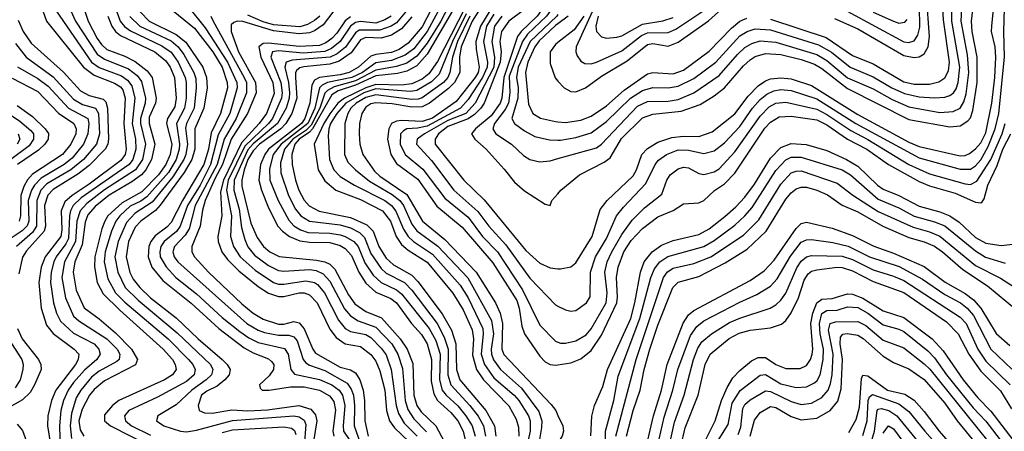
# Model space of a CAD drawing. Header units: inches. Extents: x 990535 to 1117859, y 769386 to 892122.
# Tile 655 of 656: x 1087899 to 1091742, y 823909 to 825516. Entities that reach past the tile are written whole.
import ezdxf

# ---------------------------------------------------------------- set-up
doc = ezdxf.new("R2010")
doc.units = ezdxf.units.IN
doc.header["$MEASUREMENT"] = 0
doc.layers.add('B0882', color=7, linetype='Continuous')
doc.layers.add('B0892', color=7, linetype='Continuous')

msp = doc.modelspace()

# ---------------------------------------------------------------- linework, layer by layer
at = {"layer": 'B0882', "color": 5}
for points, elevation in [([(1090000, 825741.3), (1089986.7, 825653.3), (1089962.3, 825590), (1089919, 825530), (1089856.7, 825470), (1089842, 825450), (1089788.7, 825290), (1089781.4, 825210), (1089775.2, 825190), (1089739.4, 825140.6), (1089678.7, 825090), (1089662.3, 825070), (1089676.1, 825050), (1089719.6, 825010), (1089790, 824932.5), (1089830, 824881.2), (1089870, 824848), (1089950, 824795.5), (1089970, 824791), (1089976.9, 824810), (1090000, 824836.5)], 4520), ([(1089523.9, 825590), (1089470, 825487.2), (1089416.2, 825423.8), (1089380.2, 825399.8), (1089350, 825387.6), (1089290, 825379.6), (1089270, 825372.9), (1089221.8, 825330), (1089185.1, 825310), (1089150, 825300.1), (1089070.1, 825289.9), (1089050, 825279), (1089039.6, 825260.4), (1089032, 825190), (1089012.5, 825130), (1088998.9, 825110), (1088870.9, 825010), (1088856.5, 824990), (1088839.6, 824950), (1088832.6, 824890), (1088842.7, 824850), (1088870, 824781), (1088906.8, 824710), (1088925.1, 824690), (1088953, 824670), (1088993, 824653), (1089030, 824646.9), (1089110, 824645.7), (1089150, 824634.2), (1089170, 824622.9), (1089194.8, 824594.8), (1089222.5, 824530), (1089250, 824486.8), (1089290, 824452.4), (1089348, 824428), (1089370, 824410.1), (1089428.3, 824330), (1089467.2, 824287.2), (1089489.8, 824250), (1089506.6, 824190), (1089505.2, 824105.2), (1089515.4, 824055.4), (1089530, 824029.8), (1089582.5, 823982.5), (1089609.3, 823950), (1089630.5, 823910), (1089639.1, 823870)], 4220), ([(1089664.7, 825615.3), (1089530, 825353), (1089496.2, 825303.8), (1089470, 825283.9), (1089430, 825264.9), (1089390, 825260.6), (1089290, 825263), (1089250, 825249.9), (1089167.6, 825210), (1089141.4, 825190), (1089110, 825148.3), (1089086.3, 825110), (1089048.5, 825030), (1089064.9, 824930), (1089090, 824887.2), (1089133.2, 824850), (1089230, 824813.6), (1089315.7, 824770), (1089346.7, 824730), (1089368.8, 824670), (1089390, 824638.5), (1089415.9, 824615.9), (1089489.2, 824569.2), (1089590, 824448.7), (1089630, 824383.1), (1089665.2, 824305.2), (1089670.4, 824270), (1089666.6, 824206.6), (1089681.9, 824150), (1089709.1, 824110), (1089808.2, 824008.2), (1089837.1, 823957.1), (1089845.8, 823925.8), (1089846.9, 823890)], 4320), ([(1090000, 825598.4), (1089995.2, 825584.8), (1089955.8, 825530), (1089881.2, 825458.9), (1089861.8, 825430), (1089810, 825295), (1089812.6, 825230), (1089806.7, 825190), (1089794.8, 825165.2), (1089752.7, 825110), (1089746.3, 825090), (1089758.2, 825070), (1089819.4, 825030), (1089865.2, 824985.2), (1089890, 824969.5), (1089930, 824961.2), (1089970, 824965.1), (1090000, 824973.5)], 4540), ([(1087990.3, 825550), (1088004.1, 825510), (1088149.1, 825330), (1088190, 825298.6), (1088270, 825268.5), (1088293.2, 825253.2), (1088301.7, 825241.7), (1088311.6, 825210), (1088306.4, 825110), (1088315.3, 825010), (1088310.7, 824989.3), (1088293.8, 824966.2), (1088170, 824873.2), (1088103.6, 824830), (1088075.7, 824804.3), (1088061.7, 824770), (1088064.2, 824695.8), (1088059.6, 824670), (1087999.4, 824590), (1087982.8, 824550), (1087974.7, 824490), (1087983.6, 824390), (1088003.9, 824323.9), (1088030.6, 824290.6), (1088112.3, 824230), (1088130.5, 824210), (1088127.1, 824190), (1088116.8, 824170), (1088040.5, 824070), (1088024, 824030), (1088008.8, 823970), (1088008.4, 823930), (1088020.6, 823850)], 3820), ([(1088041.9, 825550), (1088179.7, 825350), (1088210, 825328.9), (1088296.4, 825296.4), (1088319.7, 825279.7), (1088337.4, 825257.4), (1088348.7, 825210), (1088338.8, 825110), (1088351.4, 825050), (1088352.4, 825010), (1088341.4, 824970), (1088326.6, 824950), (1088140, 824820), (1088107.5, 824790), (1088097.3, 824770), (1088093.5, 824750), (1088090, 824662), (1088079.6, 824640.4), (1088041.3, 824590), (1088032.4, 824570), (1088022, 824530), (1088019.7, 824490), (1088030.9, 824410.9), (1088043.4, 824370), (1088059, 824339), (1088110, 824292.8), (1088190.5, 824250), (1088208.2, 824230), (1088213.1, 824210), (1088199.9, 824190), (1088151.8, 824148.2), (1088110, 824100.2), (1088088.8, 824070), (1088070, 824030), (1088059.6, 823990), (1088055.1, 823930), (1088059.2, 823790)], 3840), ([(1088099.1, 825550), (1088117.8, 825510), (1088201.5, 825381.5), (1088230, 825361.1), (1088324.5, 825324.5), (1088358.1, 825298.1), (1088374.9, 825274.9), (1088389.8, 825210), (1088388.6, 825190), (1088370.5, 825130), (1088371.2, 825110), (1088390.4, 825030), (1088379, 824970), (1088351.8, 824930), (1088230, 824851.1), (1088161.3, 824798.7), (1088135.8, 824770), (1088122.6, 824730), (1088117.8, 824650), (1088074.5, 824570), (1088064.5, 824510), (1088078.5, 824430), (1088110, 824359.2), (1088130, 824339.8), (1088238.9, 824270), (1088279.6, 824230), (1088290.4, 824210), (1088287.9, 824190), (1088278.1, 824181.9), (1088210, 824143.8), (1088179.8, 824120.2), (1088138.3, 824070), (1088120.3, 824039.7), (1088101.6, 823978.4), (1088096.5, 823930), (1088101.2, 823881.2)], 3860), ([(1088152.4, 825552.4), (1088166.5, 825510), (1088202, 825442), (1088218.7, 825418.7), (1088239.7, 825399.7), (1088310, 825372.7), (1088350, 825351.9), (1088396.7, 825316.7), (1088416.2, 825290), (1088432.2, 825210), (1088429.6, 825190), (1088405.4, 825134.6), (1088404.4, 825110), (1088426.8, 825030), (1088413.5, 824970), (1088391.9, 824930), (1088374.2, 824910), (1088337.1, 824882.9), (1088248.8, 824831.1), (1088193.4, 824786.6), (1088165.7, 824754.3), (1088154.6, 824725.4), (1088143.5, 824636.5), (1088114.4, 824570), (1088107.7, 824530), (1088119.5, 824459.5), (1088151, 824391), (1088210, 824348.6), (1088273.4, 824293.4), (1088335.8, 824230), (1088359.5, 824190), (1088351.9, 824168.1), (1088230, 824106.6), (1088190, 824072.2), (1088172.5, 824050), (1088143.9, 823996.1), (1088129.9, 823950), (1088135.5, 823915.5), (1088150.4, 823890.4)], 3880), ([(1088277.2, 825550), (1088292.1, 825510), (1088308.6, 825488.6), (1088331.8, 825471.8), (1088454.2, 825414.2), (1088490, 825388.4), (1088517.6, 825350), (1088545, 825290), (1088549.2, 825270), (1088549.3, 825210), (1088543, 825170), (1088511, 825110), (1088523.1, 825030), (1088522, 825010), (1088510.3, 824970), (1088480.1, 824919.9), (1088395.6, 824824.4), (1088372.3, 824807.7), (1088330, 824787.7), (1088290, 824750.7), (1088274.4, 824730), (1088257.5, 824690), (1088233.1, 824610), (1088229.4, 824570), (1088243.7, 824503.7), (1088273.4, 824450), (1088310, 824413.1), (1088479.5, 824270), (1088558.3, 824190), (1088575.7, 824170), (1088584.6, 824150), (1088580.2, 824130), (1088550, 824103.5), (1088437.3, 824042.7), (1088325.1, 823990), (1088308.4, 823970), (1088311.9, 823950), (1088335.4, 823930), (1088410, 823894.5)], 3940), ([(1088498.8, 825550), (1088582.3, 825482.3), (1088653.6, 825390), (1088689.7, 825330), (1088708.7, 825270), (1088710.8, 825250), (1088683.2, 825150), (1088646.1, 825073.9), (1088636.7, 825010), (1088618, 824950), (1088534.6, 824810), (1088490, 824724.5), (1088473.7, 824706.3), (1088427.9, 824672.1), (1088411.7, 824650), (1088403.9, 824630), (1088401.1, 824590), (1088415, 824550), (1088457.8, 824497.8), (1088569.3, 824409.3), (1088676.4, 824310), (1088775.1, 824235.1), (1088810, 824216.1), (1088870, 824192.4), (1088882.1, 824182.1), (1088890.8, 824170), (1088890.1, 824150), (1088873.7, 824126.3), (1088835, 824090), (1088837.6, 824077.6), (1088846, 824070), (1088873.6, 824070), (1088956.6, 824083.4), (1089010, 824082.6), (1089070, 824069.2), (1089108.3, 824048.3), (1089125, 824025), (1089132.2, 823992.2), (1089122.2, 823910), (1089125.1, 823890)], 4020), ([(1088554.6, 825570), (1088623.9, 825483.9), (1088710.4, 825350.4), (1088746.8, 825270), (1088748.7, 825250), (1088719.6, 825150), (1088674.3, 825065.7), (1088644.4, 824950), (1088603.8, 824870), (1088554.8, 824790), (1088526.1, 824710), (1088510.8, 824689.2), (1088463.1, 824650), (1088449.9, 824630.1), (1088445.8, 824610), (1088448.1, 824590), (1088470.7, 824550.7), (1088509.4, 824510), (1088590, 824446), (1088690, 824353.5), (1088758.2, 824298.2), (1088793.5, 824273.5), (1088830, 824255.6), (1088932.4, 824232.4), (1088947, 824210), (1088957.1, 824150), (1088972.2, 824132.2), (1089070, 824111.5), (1089118.3, 824090), (1089146.2, 824070), (1089159.6, 824050), (1089168.7, 824010), (1089161.3, 823930), (1089163.5, 823910), (1089230, 823812.3)], 4040), ([(1089125.5, 825550), (1089083.9, 825496.1), (1089050, 825472.6), (1089030, 825465), (1088990, 825460.7), (1088890, 825472.2), (1088770, 825508.7), (1088750, 825509.3), (1088735.2, 825504.8), (1088724.9, 825495.1), (1088724.5, 825470), (1088753.8, 825390), (1088819.3, 825270), (1088822.1, 825230), (1088789.1, 825150), (1088724.9, 825050), (1088691.3, 824950), (1088662.4, 824897.6), (1088623.2, 824810), (1088612.5, 824772.5), (1088603.6, 824710), (1088571.6, 824630), (1088570.8, 824610), (1088581.7, 824590), (1088636.7, 824530), (1088766.3, 824406.3), (1088810, 824370.1), (1088850, 824347.2), (1088910, 824327.4), (1088930, 824327.8), (1088970, 824338.1), (1088990, 824332.9), (1089010, 824309.6), (1089043.2, 824230), (1089054.3, 824214.4), (1089150, 824159.9), (1089190, 824149.2), (1089210, 824137.3), (1089227.5, 824110), (1089239.8, 824070), (1089245.4, 824030), (1089246, 823950), (1089259.6, 823890)], 4080), ([(1089409.5, 825550), (1089370, 825503.4), (1089348.9, 825490), (1089305.5, 825474.5), (1089224.6, 825475.4), (1089210, 825465), (1089171.5, 825408.5), (1089138, 825382), (1089111.2, 825368.8), (1088962.5, 825357.5), (1088939.4, 825350), (1088933.9, 825330), (1088948.5, 825270), (1088952.7, 825230), (1088951.1, 825208.9), (1088939.2, 825170), (1088906.2, 825110), (1088810, 825031.1), (1088790, 825008.3), (1088737, 824890), (1088735.6, 824850), (1088755.7, 824775.7), (1088765.1, 824705.1), (1088777.6, 824657.6), (1088789.3, 824629.3), (1088816.1, 824596.1), (1088870, 824555.8), (1088910, 824536.8), (1088930, 824533.8), (1089030, 824541.3), (1089056.6, 824536.6), (1089083.8, 824523.8), (1089110, 824494.8), (1089167.3, 824387.3), (1089190, 824359.7), (1089219.9, 824339.9), (1089290, 824315.6), (1089351.8, 824250), (1089375.3, 824210), (1089393.8, 824153.8), (1089403.9, 824030), (1089414.5, 823994.5), (1089438.1, 823958.1), (1089487.7, 823907.7)], 4160), ([(1089550, 825580.5), (1089490, 825469.7), (1089437.7, 825402.3), (1089403.4, 825376.6), (1089350, 825356.8), (1089290, 825346.9), (1089237.9, 825310), (1089195.4, 825290), (1089100.4, 825270), (1089079.4, 825260.6), (1089068.9, 825250), (1089050.7, 825170), (1089023.8, 825110), (1088919.3, 825030), (1088888.9, 824990), (1088873.8, 824933.8), (1088875.8, 824890), (1088907.8, 824810), (1088950, 824732.7), (1088970, 824710.7), (1088994.9, 824694.9), (1089025.2, 824685.2), (1089110, 824682.9), (1089150, 824676.2), (1089170, 824669.8), (1089203.6, 824650), (1089220.5, 824630), (1089246.3, 824566.3), (1089278.5, 824518.5), (1089310, 824489.8), (1089370, 824461.2), (1089390, 824445.7), (1089497.6, 824310), (1089523.2, 824263.2), (1089540.3, 824210), (1089538.1, 824110), (1089548.7, 824070), (1089563.6, 824050), (1089610, 824008.1), (1089640.7, 823970), (1089666, 823930), (1089677.6, 823890)], 4240), ([(1089573.7, 825570), (1089543, 825510), (1089490, 825424.2), (1089450, 825372.9), (1089410, 825346.6), (1089370, 825332.5), (1089290, 825318.4), (1089210, 825276.4), (1089126.4, 825253.6), (1089100.2, 825239.8), (1089090.7, 825229.3), (1089071.1, 825170), (1089036.5, 825103.5), (1089016.6, 825083.4), (1088965.8, 825050), (1088932.3, 825010), (1088917.1, 824957.1), (1088918.6, 824918.6), (1088948.5, 824830), (1088976.1, 824776.1), (1088997.3, 824750), (1089030, 824729.1), (1089150, 824715.4), (1089190, 824703.6), (1089225.2, 824685.2), (1089245.7, 824665.7), (1089270, 824602.7), (1089310, 824544.3), (1089330, 824526.3), (1089401.7, 824490), (1089430, 824460.7), (1089528.5, 824330), (1089556.5, 824276.5), (1089571.5, 824230), (1089570.2, 824130), (1089582.5, 824090), (1089656.2, 824010), (1089688.5, 823968.5), (1089710, 823930), (1089717.3, 823890)], 4260), ([(1089588.9, 825550), (1089490, 825380.5), (1089450, 825335.4), (1089410, 825315.3), (1089374.3, 825305.7), (1089290, 825296.8), (1089210, 825260.7), (1089142.3, 825237.7), (1089117.8, 825222.2), (1089042.6, 825090), (1089030, 825076.3), (1088990.8, 825050), (1088973.2, 825030), (1088961.8, 824990), (1088963.4, 824950), (1088975.4, 824890), (1088988.8, 824850), (1089010, 824811.4), (1089029.3, 824789.3), (1089068.7, 824768.7), (1089190, 824744.2), (1089254.7, 824714.7), (1089279.3, 824690), (1089301, 824630), (1089330, 824584.7), (1089358.6, 824558.6), (1089430, 824519), (1089453.6, 824493.6), (1089547.7, 824367.7), (1089584.3, 824304.3), (1089601.1, 824250), (1089604.2, 824150), (1089616.8, 824110), (1089719, 823990), (1089752.4, 823930), (1089758.2, 823890)], 4280), ([(1089706.3, 825573.7), (1089665.1, 825510), (1089622, 825410), (1089615.8, 825370), (1089617.2, 825310), (1089596.5, 825270), (1089573.2, 825246.8), (1089499.4, 825190), (1089470, 825175.5), (1089430, 825174.7), (1089352.5, 825187.5), (1089290, 825191.4), (1089270, 825186.7), (1089250, 825174.3), (1089235.1, 825150), (1089226.3, 825110), (1089223.8, 825070), (1089227.3, 825030), (1089239.3, 824990), (1089284.4, 824924.4), (1089305.1, 824905.1), (1089410, 824833.4), (1089470.9, 824730), (1089558.4, 824658.4), (1089681.3, 824530), (1089756.2, 824410), (1089775.2, 824370), (1089783.5, 824330), (1089781.8, 824230), (1089789.3, 824209.3), (1089974.1, 824014.1), (1089991.3, 823990), (1090000, 823971.3)], 4380), ([(1089733.9, 825550), (1089697.4, 825490), (1089679.4, 825430), (1089680.5, 825400.5), (1089693.3, 825330), (1089688.4, 825310), (1089676.7, 825290), (1089603.4, 825196.6), (1089510, 825131), (1089470, 825118.9), (1089390, 825121.7), (1089370, 825119.1), (1089351, 825110), (1089339.5, 825090), (1089335.2, 825050), (1089348.3, 824990), (1089370, 824954.6), (1089453.5, 824893.5), (1089528.1, 824788.1), (1089626.4, 824706.4), (1089746.2, 824566.2), (1089839.2, 824419.2), (1089849.4, 824390), (1089859.3, 824319.3), (1089869.1, 824290), (1089930, 824202.4), (1089950, 824180.8), (1089970, 824169.5), (1089990, 824166.8), (1090000, 824168.4)], 4420), ([(1089870, 825555.6), (1089808.6, 825510), (1089780.4, 825470), (1089773.3, 825430), (1089778.5, 825390), (1089774.8, 825350), (1089712.3, 825190), (1089699.7, 825170), (1089675, 825145), (1089650, 825129), (1089570, 825098.4), (1089534.4, 825070), (1089520.7, 825050), (1089521.2, 825030), (1089633.3, 824890), (1089712.7, 824812.7), (1089874.9, 824614.9), (1089930, 824565.9), (1089970, 824546.6), (1090000, 824543.7)], 4480), ([(1087893.2, 825513.2), (1087913.4, 825470), (1087944.2, 825424.2), (1088070, 825310.3), (1088137.4, 825237.4), (1088170, 825219.5), (1088225, 825205), (1088235.4, 825195.4), (1088241.8, 825170), (1088245.9, 825050), (1088243, 825030), (1088233.3, 825010), (1088170, 824947.2), (1088126.9, 824913.1), (1088030, 824852.8), (1088009.7, 824830.3), (1087996.3, 824790), (1088000.2, 824710), (1087994.6, 824690), (1087926.2, 824613.8), (1087911, 824589), (1087896.3, 824523.7)], 3780), ([(1088243.2, 825530), (1088259.5, 825490), (1088273.4, 825470), (1088293.4, 825453.4), (1088426.4, 825390), (1088470, 825354.9), (1088486.7, 825330), (1088504, 825290), (1088510.6, 825210), (1088504.5, 825175.6), (1088476.2, 825130), (1088472.7, 825110), (1088492.6, 825030), (1088486.3, 824990), (1088469.7, 824950), (1088440.6, 824910), (1088376.4, 824843.6), (1088299.5, 824800.5), (1088243.9, 824750), (1088231.1, 824730), (1088220.5, 824699.5), (1088193.3, 824590), (1088191, 824551), (1088202.2, 824490), (1088225.2, 824445.2), (1088290, 824381.6), (1088459.5, 824230), (1088495.4, 824190), (1088506.6, 824170), (1088509.7, 824150), (1088496.3, 824130), (1088464.8, 824110), (1088286.5, 824030), (1088261.1, 824010), (1088230, 823973.7), (1088230.5, 823950), (1088254.3, 823930), (1088410, 823851.1)], 3920), ([(1088328.7, 825528.7), (1088368.4, 825490), (1088490, 825432.8), (1088517.8, 825410), (1088540.1, 825380.1), (1088579, 825310), (1088586.5, 825286.5), (1088588.5, 825250), (1088581, 825170), (1088550.6, 825110), (1088547.2, 825092.8), (1088553.9, 825030), (1088548.2, 824990), (1088540.4, 824970), (1088497.6, 824902.4), (1088416.3, 824803.7), (1088350, 824760.2), (1088316.3, 824723.6), (1088283.8, 824650), (1088271.1, 824590), (1088281.9, 824530), (1088310.6, 824470), (1088361.2, 824421.2), (1088513.9, 824293.9), (1088644.4, 824170), (1088653, 824150), (1088648, 824130), (1088626.9, 824110), (1088570.9, 824070), (1088510, 824012), (1088438.6, 823970), (1088434, 823950), (1088462.2, 823930), (1088527.4, 823910), (1088550, 823907.8), (1088590, 823914.1), (1088730, 823951.3), (1088969.1, 823969.1), (1088990, 823965.7), (1089010, 823952.6), (1089016.2, 823936.2), (1089010.2, 823850.2)], 3960), ([(1088370, 825546.5), (1088405.4, 825510), (1088510, 825458.1), (1088547.3, 825427.3), (1088614.8, 825330), (1088628.4, 825290), (1088630.7, 825250), (1088618.1, 825170), (1088582.4, 825090), (1088583.1, 825010), (1088570.8, 824970), (1088540.8, 824919.2), (1088448.3, 824791.7), (1088429.4, 824770.6), (1088372.2, 824730), (1088350, 824706.5), (1088323.9, 824650), (1088315.2, 824590), (1088328.9, 824528.9), (1088342.4, 824502.4), (1088368.3, 824470), (1088410, 824429.8), (1088510, 824352.5), (1088596.5, 824270), (1088689.4, 824190), (1088709.4, 824170), (1088720.3, 824150), (1088717.2, 824130), (1088699.7, 824110), (1088670, 824085.2), (1088630, 824065.7), (1088608.8, 824050), (1088596.3, 824010), (1088600.2, 823990), (1088620.9, 823980.9), (1088650, 823980.2), (1088727.3, 823992.7), (1088790, 823988.8), (1088867.1, 823993), (1088989.4, 824009.4), (1089035.4, 823995.4), (1089054, 823974), (1089058.9, 823950), (1089046.6, 823870)], 3980), ([(1088645.8, 825530), (1088654.5, 825510), (1088775.4, 825290), (1088784, 825270), (1088784.1, 825230), (1088744.7, 825130), (1088697.2, 825050), (1088669.9, 824950), (1088584.9, 824790), (1088560.9, 824699.1), (1088545.9, 824674.1), (1088504.2, 824630), (1088497.6, 824610), (1088502, 824590), (1088517, 824570), (1088786.4, 824330), (1088830, 824303.6), (1088854.6, 824294.6), (1088910, 824284.8), (1088950, 824285), (1088970, 824278.5), (1088982.3, 824262.3), (1089006.1, 824190), (1089016.3, 824176.3), (1089030, 824166.9), (1089090, 824146.5), (1089177.7, 824097.7), (1089193.7, 824073.7), (1089201.9, 824050), (1089206.3, 824010), (1089205.2, 823930), (1089230, 823860.1)], 4060), ([(1089190, 825526.2), (1089169.3, 825510.7), (1089137.3, 825462.7), (1089117.8, 825442.2), (1089094.6, 825425.4), (1089070, 825415), (1088990, 825410.5), (1088870, 825424.5), (1088850, 825422.8), (1088832.7, 825410), (1088840.5, 825370), (1088887.9, 825270), (1088892, 825228), (1088862.4, 825150), (1088833.9, 825110), (1088764.8, 825035.2), (1088694.6, 824890), (1088683.4, 824843.4), (1088688.2, 824750), (1088673.3, 824670), (1088674.4, 824650), (1088688.8, 824610), (1088710, 824579.4), (1088755.1, 824535.1), (1088830, 824473.9), (1088870, 824448.5), (1088910, 824435), (1088930, 824435.1), (1088990, 824450.3), (1089010, 824449.8), (1089030, 824441.5), (1089060.1, 824410), (1089110, 824308.1), (1089134.9, 824274.9), (1089170, 824250.6), (1089230, 824240.8), (1089269.4, 824209.4), (1089290, 824183.4), (1089305.1, 824145.1), (1089324.1, 824070), (1089331.1, 823990), (1089343, 823950), (1089362.7, 823922.7), (1089418.1, 823870)], 4120), ([(1089349.8, 825530), (1089325.1, 825514.9), (1089290, 825502.6), (1089230, 825508), (1089210, 825504.7), (1089190.1, 825489.9), (1089150, 825430), (1089116.5, 825403.5), (1089090, 825391.3), (1089005.5, 825385.5), (1088910, 825393.5), (1088886.7, 825390), (1088879.5, 825370), (1088918.8, 825270), (1088923.3, 825230), (1088920.7, 825210), (1088886.5, 825130), (1088870.8, 825110), (1088778.1, 825021.9), (1088713.6, 824890), (1088707.1, 824850), (1088726.1, 824750), (1088722.1, 824670), (1088733.6, 824630), (1088760.1, 824590), (1088818, 824538), (1088890, 824490.1), (1088910, 824483.4), (1088930, 824482.9), (1089016.7, 824496.7), (1089050, 824490.6), (1089062.3, 824482.3), (1089088.7, 824450), (1089143.5, 824343.5), (1089170, 824310.8), (1089190, 824298.3), (1089250, 824286.6), (1089270, 824274.8), (1089310, 824233.7), (1089330, 824207.5), (1089349.6, 824150), (1089369.2, 824010), (1089378.3, 823978.3), (1089400.5, 823940.5), (1089450.3, 823890)], 4140), ([(1089430, 825526.6), (1089390, 825479.5), (1089350, 825455.4), (1089310, 825443), (1089250, 825446), (1089230, 825436.7), (1089193.5, 825386.5), (1089146.8, 825353.2), (1089110, 825342), (1089008, 825332), (1088992.3, 825327.7), (1088981.5, 825318.5), (1088976.3, 825310), (1088975.5, 825290), (1088981.5, 825210), (1088961.8, 825150), (1088937.9, 825110), (1088918.9, 825090), (1088835.5, 825030), (1088810, 825003.4), (1088789.9, 824970.1), (1088775.4, 824930), (1088765.8, 824890), (1088766.2, 824866.2), (1088802, 824722), (1088825.7, 824665.7), (1088850.4, 824630.4), (1088875.9, 824610), (1088911.9, 824591.9), (1089057.5, 824577.6), (1089090, 824570.9), (1089110, 824561.3), (1089130, 824542), (1089182.3, 824442.3), (1089207.3, 824407.3), (1089250, 824376.9), (1089312, 824352), (1089384.7, 824270), (1089411.2, 824230), (1089433.3, 824173.3), (1089437.6, 824050), (1089449, 824010), (1089465.9, 823985.9), (1089523.8, 823930), (1089555.5, 823870)], 4180), ([(1089070.5, 825530), (1089050, 825512.2), (1089023.3, 825496.7), (1088992.2, 825487.8), (1088890, 825496.1), (1088850, 825507.9), (1088790, 825533.8)], 4060), ([(1089642, 825538), (1089588.5, 825430), (1089536.3, 825303.6), (1089506.5, 825273.5), (1089450, 825239.2), (1089425.2, 825234.8), (1089290, 825245.3), (1089242.3, 825230), (1089172.5, 825190), (1089137.2, 825150), (1089112.4, 825110), (1089105.5, 825090), (1089102.8, 825062.8), (1089108.7, 824970), (1089124.9, 824930), (1089150, 824904.3), (1089205.6, 824870), (1089324, 824810), (1089350.7, 824790.7), (1089367.9, 824767.9), (1089398, 824698), (1089415.6, 824670), (1089436.3, 824650), (1089510, 824601), (1089619, 824479), (1089649.8, 824430), (1089706.6, 824310), (1089708.8, 824290), (1089700.9, 824210), (1089713.6, 824170), (1089750, 824117.6), (1089829.7, 824050), (1089847.1, 824030), (1089884.6, 823970), (1089892.1, 823950), (1089891.4, 823910), (1089882.7, 823870)], 4340), ([(1089656.2, 825530), (1089608.1, 825430), (1089588.4, 825370), (1089577.7, 825310), (1089569.8, 825290), (1089553.8, 825270), (1089470, 825210.6), (1089454.3, 825205.7), (1089430, 825204.1), (1089290, 825222.9), (1089250, 825212.5), (1089212, 825190), (1089191.2, 825170), (1089179.7, 825150), (1089168.8, 825110), (1089167, 824990), (1089179.9, 824959.9), (1089209.6, 824930), (1089264.9, 824884.9), (1089353, 824833), (1089383.3, 824810), (1089398, 824790), (1089430, 824718.1), (1089450, 824691), (1089531.3, 824631.3), (1089648.5, 824508.5), (1089741.2, 824341.2), (1089748.5, 824290), (1089739.3, 824230), (1089740.4, 824210), (1089748, 824188), (1089775.9, 824150), (1089857.6, 824077.6), (1089926.2, 823986.2), (1089937.9, 823950), (1089936.4, 823923.6), (1089927, 823870)], 4360), ([(1089750, 825536.6), (1089721.9, 825490), (1089709.7, 825430), (1089725.1, 825350), (1089724.1, 825330), (1089705.2, 825290), (1089650, 825204.1), (1089620, 825170), (1089490, 825100.4), (1089451.8, 825091.8), (1089410.8, 825089.2), (1089397.6, 825082.4), (1089386.2, 825070), (1089384.7, 825030), (1089404.4, 824990), (1089472.4, 824932.4), (1089558.5, 824818.5), (1089650, 824744.4), (1089706.1, 824670), (1089763.7, 824610), (1089861.8, 824461.8), (1089930, 824323.9), (1089990, 824260.8), (1090000, 824256.9)], 4440), ([(1089780.8, 825530), (1089752.1, 825490), (1089741.6, 825430), (1089753, 825370), (1089749.8, 825330), (1089677.3, 825190), (1089640.5, 825150), (1089570, 825122.5), (1089478.7, 825070), (1089450.1, 825050), (1089447.7, 825030), (1089506.4, 824966.4), (1089594, 824850), (1089687.6, 824767.7), (1089729.9, 824709.9), (1089797.2, 824637.2), (1089890, 824507.4), (1089990, 824403), (1090000, 824398)], 4460), ([(1090000, 825535.4), (1089995.6, 825530), (1089891.5, 825430), (1089844.8, 825330), (1089837.8, 825290), (1089844.6, 825250), (1089843.1, 825210), (1089820.2, 825130), (1089830.1, 825110), (1089870, 825081.5), (1089910, 825060.4), (1089966.6, 825046.6), (1090000, 825046)], 4560), ([(1090000, 825500), (1089990, 825492.6), (1089926.4, 825433.6), (1089910.3, 825410), (1089882.1, 825350), (1089874.1, 825310), (1089885.8, 825185.8), (1089901.5, 825150), (1089931.8, 825131.8), (1089990, 825117.8), (1090000, 825117)], 4580), ([(1087882.9, 825422.9), (1087924.6, 825370), (1088030, 825293), (1088110, 825205), (1088144.4, 825184.4), (1088195.2, 825170), (1088207, 825150), (1088210.4, 825070), (1088199.3, 825030), (1088148, 824970), (1088098.7, 824930), (1088005.5, 824874.5), (1087982.3, 824850), (1087965.8, 824810), (1087965.1, 824710), (1087950, 824685), (1087886.5, 824630)], 3760), ([(1090000, 825426.4), (1089990, 825418.6), (1089969.3, 825390), (1089970, 825345.3), (1089988.7, 825288.7), (1090000, 825276.2)], 4620), ([(1087891.5, 825331.5), (1087970, 825286.1), (1088010, 825256.7), (1088090, 825170), (1088165.7, 825130), (1088169.3, 825110), (1088165.1, 825070), (1088149, 825030), (1088104.8, 824975.2), (1088073, 824950), (1087983.4, 824896.6), (1087956.6, 824870), (1087944.9, 824850), (1087932.9, 824810), (1087934.6, 824730), (1087928.3, 824711.7), (1087908.6, 824691.4), (1087846.4, 824650)], 3740), ([(1087870, 825287.6), (1087970, 825235.1), (1088050.5, 825150.5), (1088110.4, 825110), (1088119.7, 825090), (1088117.9, 825070), (1088098.7, 825030), (1088066.4, 824990), (1087950, 824912.4), (1087929.3, 824890.7), (1087915.1, 824864.9), (1087903.9, 824830), (1087902.7, 824750), (1087897.9, 824730)], 3720), ([(1087890, 825181.2), (1087950, 825137.4), (1087999, 825090), (1088011.8, 825071.8), (1088010.9, 825050), (1087997.9, 825030), (1087973.3, 825006.7), (1087890.6, 824950)], 3680), ([(1087851.7, 825151.7), (1087899.9, 825119.9), (1087943.3, 825083.3), (1087952.7, 825070), (1087953.5, 825050), (1087936.7, 825023.3), (1087864.5, 824970)], 3660), ([(1087893.7, 825070), (1087899.9, 825050), (1087889.8, 825030)], 3640), ([(1087890.3, 824310), (1087909.2, 824270), (1087972.7, 824190), (1087981.8, 824170), (1087983.4, 824150), (1087957.8, 824090), (1087939.9, 824060.1), (1087910, 824031.5), (1087850, 823997.9)], 3780), ([(1087855.3, 824270), (1087907.2, 824190), (1087912.9, 824170), (1087911.9, 824150), (1087901.6, 824110), (1087881.4, 824078.6)], 3760), ([(1087890, 823937.4), (1087910, 823913), (1087950, 823803.9)], 3780), ([(1088690, 823905), (1088730, 823914.4), (1088930, 823926.8), (1088960.9, 823920.9), (1088972.5, 823912.5), (1088976.9, 823896.9)], 3940)]:
    msp.add_lwpolyline(points, dxfattribs=dict(at, elevation=elevation))
at = {"layer": 'B0892', "color": 5}
for points, elevation in [([(1091128.6, 825548.6), (1091350, 825429.5), (1091370, 825426.7), (1091390, 825433.6), (1091405.1, 825454.9), (1091412.9, 825487.1), (1091408.3, 825730)], 4640), ([(1090000, 825046), (1090010, 825045.9), (1090070, 825055.4), (1090130, 825074.7), (1090190, 825118.8), (1090283.6, 825210), (1090330, 825239.8), (1090370, 825251.5), (1090430, 825249.5), (1090470, 825255.8), (1090530, 825285.8), (1090616, 825350), (1090710, 825452.7), (1090738.4, 825470), (1090770, 825479.7), (1090830, 825476.1), (1091016.9, 825416.9), (1091068.3, 825388.3), (1091140.3, 825330), (1091230, 825292.5), (1091303.1, 825250), (1091352.9, 825227.1), (1091410, 825214), (1091469.9, 825210.1), (1091510, 825213.3), (1091530, 825219.3), (1091543.4, 825230), (1091554.3, 825245.7), (1091562.5, 825270), (1091568.8, 825330), (1091537.8, 825510), (1091538, 825670)], 4560), ([(1090830, 825518.2), (1091046.4, 825446.4), (1091150, 825375.8), (1091230, 825343.3), (1091350, 825272.9), (1091390, 825264.5), (1091450, 825264.2), (1091487.2, 825272.8), (1091510, 825288.2), (1091523.9, 825316.1), (1091527.9, 825350), (1091505.2, 825514.8), (1091497.6, 825650)], 4580), ([(1090000, 824973.5), (1090150, 825015.3), (1090170.6, 825029.4), (1090310, 825178), (1090350, 825196.8), (1090430, 825197.8), (1090470, 825204.8), (1090530, 825229.8), (1090630, 825297.4), (1090700.8, 825379.2), (1090730, 825406.6), (1090757.2, 825422.8), (1090790, 825432.6), (1090850, 825428.5), (1091010, 825379.7), (1091050, 825356.5), (1091130, 825289.2), (1091230, 825245.5), (1091304.4, 825204.4), (1091370, 825175.4), (1091490, 825153.6), (1091543, 825157), (1091570, 825170.1), (1091584.6, 825195.4), (1091594, 825226), (1091604, 825310), (1091598.9, 825378.9), (1091574.3, 825510), (1091579.2, 825610)], 4540), ([(1090000, 824836.5), (1090011.8, 824850), (1090083.7, 824910), (1090180.4, 824959.6), (1090204, 824976), (1090247.9, 825052.1), (1090330, 825132.3), (1090370, 825146.6), (1090481.6, 825158.4), (1090555.1, 825184.9), (1090610, 825218), (1090650, 825249.4), (1090724.2, 825335.8), (1090750, 825359.6), (1090770, 825372), (1090810, 825384.2), (1090870, 825379.5), (1090950, 825360), (1091001.8, 825341.8), (1091030, 825325.4), (1091130, 825247.3), (1091370, 825126.4), (1091530, 825097.7), (1091570, 825101.9), (1091599.7, 825120.3), (1091610, 825132.9), (1091619.3, 825160.7), (1091636.1, 825270), (1091635.7, 825370), (1091617.1, 825470), (1091614.2, 825510), (1091625.4, 825610)], 4520), ([(1090000, 824398), (1090030, 824382.9), (1090050, 824378.2), (1090070, 824380.7), (1090111.6, 824410), (1090126.5, 824433.5), (1090126.8, 824530), (1090146.8, 824590), (1090190, 824661.2), (1090229.2, 824750), (1090255.6, 824784.4), (1090343.4, 824876.6), (1090379.2, 824950), (1090392.2, 824967.8), (1090423.4, 824990), (1090470, 825008), (1090510, 825006.7), (1090570, 824993.6), (1090610, 825004.2), (1090650, 825034.9), (1090710, 825098.3), (1090760.1, 825170), (1090790, 825204.5), (1090815.1, 825224.9), (1090842.3, 825237.7), (1090870, 825242.8), (1090910, 825239.1), (1091010, 825207), (1091163.3, 825110), (1091410, 824976.6), (1091570, 824931.8), (1091610, 824932.2), (1091630, 824945.6), (1091650, 824969.1), (1091679.8, 825020.2), (1091706.8, 825090), (1091720.7, 825150), (1091743.6, 825370), (1091740.1, 825470), (1091744.9, 825604.9)], 4460), ([(1090000, 825276.2), (1090023.8, 825250), (1090050, 825235.5), (1090070, 825234.1), (1090107.5, 825250), (1090170, 825294.9), (1090270, 825354.7), (1090350, 825419.3), (1090370, 825422.5), (1090430, 825412.3), (1090470, 825428.3), (1090588.3, 825511.7), (1090690, 825604.6)], 4620), ([(1091079.9, 825519.9), (1091170, 825479.4), (1091350, 825375.6), (1091390, 825367.8), (1091410, 825370.7), (1091430, 825382.2), (1091444.5, 825410), (1091450, 825450), (1091438.8, 825610)], 4620), ([(1090000, 824543.7), (1090010, 824542.7), (1090050, 824550.6), (1090070, 824566.5), (1090133.1, 824670), (1090164.5, 824775.5), (1090192.3, 824810), (1090293.5, 824906.5), (1090306.5, 824930), (1090327.7, 824990), (1090350, 825012.9), (1090390, 825037.5), (1090444.2, 825055.8), (1090490, 825061.2), (1090550, 825059.9), (1090602, 825078), (1090690, 825147.6), (1090743, 825217), (1090781.9, 825258.1), (1090810, 825277.3), (1090830, 825284.2), (1090870, 825289.1), (1090910, 825284.9), (1090990, 825258.9), (1091170, 825145.3), (1091370, 825037.7), (1091410, 825021.3), (1091570, 824983.8), (1091590, 824985.9), (1091606.7, 824993.3), (1091630, 825011.7), (1091650, 825035.3), (1091670, 825074.4), (1091693.9, 825190), (1091705.9, 825290), (1091708.7, 825370), (1091706.9, 825410), (1091692.4, 825470), (1091693.8, 825490), (1091701.7, 825570)], 4480), ([(1090133.7, 825546.3), (1090070.9, 825410), (1090069.5, 825390), (1090074.7, 825374.7), (1090090, 825354.2), (1090104.9, 825344.9), (1090130, 825343.6), (1090150, 825349.4), (1090250, 825394), (1090326.3, 825453.7), (1090350, 825463.9), (1090430, 825466.2), (1090460.9, 825479.1), (1090570, 825551.9)], 4640), ([(1090101.5, 825530), (1090063.8, 825476.2), (1090000, 825426.4)], 4620), ([(1090040.5, 825530), (1090000, 825500)], 4580), ([(1090000, 825117), (1090030, 825114.7), (1090090, 825123.6), (1090130, 825139.6), (1090190, 825180.1), (1090258.8, 825241.2), (1090350, 825304.8), (1090370, 825310.1), (1090450, 825304), (1090490, 825319.2), (1090590, 825392.6), (1090677.6, 825482.4), (1090710, 825509.5), (1090737.8, 825522.2)], 4580), ([(1090157.1, 825530), (1090148.6, 825490), (1090151.2, 825470), (1090170, 825448.8), (1090190, 825444.1), (1090230, 825446.9), (1090250, 825452.6), (1090330, 825497.9), (1090409.4, 825510.6), (1090450, 825524.6)], 4660), ([(1091230, 825544.5), (1091310, 825510.4), (1091330, 825502.2), (1091354.4, 825505.6), (1091363.1, 825516.9)], 4660), ([(1090000, 824256.9), (1090010, 824253), (1090030, 824252.7), (1090070, 824262.4), (1090110, 824286.4), (1090130, 824309.6), (1090188.2, 824410), (1090192.1, 824450), (1090182.9, 824530), (1090192.2, 824570), (1090210.7, 824610), (1090250, 824677.8), (1090290, 824733.6), (1090338.2, 824781.8), (1090405.1, 824834.9), (1090424.7, 824890), (1090437.9, 824910), (1090470, 824933.8), (1090490, 824939.6), (1090510, 824936.9), (1090550, 824915.4), (1090570, 824911.6), (1090610, 824921.7), (1090630, 824933), (1090690, 824999.9), (1090790, 825139.2), (1090824.9, 825175.1), (1090850, 825190.1), (1090890, 825194), (1091010, 825166.3), (1091050, 825145.3), (1091142.7, 825082.7), (1091210, 825048.6), (1091370, 824950.3), (1091450, 824914.6), (1091590, 824874.6), (1091610, 824871.9), (1091635, 824885), (1091690, 824970.4), (1091733.4, 825070), (1091745.2, 825110)], 4440), ([(1090000, 824168.4), (1090050, 824176.3), (1090090, 824192.6), (1090130, 824224.9), (1090170, 824284.9), (1090229.4, 824410), (1090232.6, 824432.6), (1090228.9, 824510), (1090234.7, 824550), (1090257.5, 824610), (1090285.8, 824654.2), (1090330, 824700.9), (1090390, 824746.8), (1090450, 824771.5), (1090490, 824797.6), (1090550, 824800.6), (1090569.2, 824810), (1090611.6, 824848.4), (1090650, 824875.5), (1090690, 824916.6), (1090807.9, 825092.1), (1090830, 825115.1), (1090864.1, 825135.9), (1090910, 825139.5), (1091010, 825124.5), (1091050, 825105.2), (1091129.8, 825049.8), (1091205.7, 825010), (1091290, 824950.5), (1091410, 824884), (1091450, 824867.2), (1091550, 824838.2), (1091630, 824803.8), (1091650, 824800.8), (1091655.2, 824804.8), (1091663.5, 824816.5), (1091677.9, 824870), (1091713.8, 824946.2), (1091736.4, 825010), (1091767.9, 825070)], 4420), ([(1090128.6, 823891.4), (1090132.2, 823967.8), (1090142.5, 824010), (1090175.9, 824084.1), (1090194.1, 824150), (1090284, 824350), (1090299.8, 824410), (1090322.1, 824530), (1090337.3, 824570), (1090368.2, 824610), (1090404, 824636), (1090450, 824653.9), (1090550, 824677.8), (1090590, 824699.6), (1090651.9, 824748.1), (1090694.7, 824785.3), (1090730, 824823.5), (1090766.7, 824873.3), (1090830, 824975.1), (1090870, 825017.2), (1090910, 825031.9), (1090968.9, 825028.9), (1091050, 825005.3), (1091126.8, 824970), (1091170, 824943.5), (1091247.2, 824870), (1091270, 824854), (1091330, 824829.3), (1091410, 824788.4), (1091490, 824766.4), (1091530, 824750), (1091565.8, 824725.8), (1091630, 824665.9), (1091670, 824643.3), (1091730, 824633.9), (1091798.1, 824641.9)], 4380), ([(1090186.1, 823850), (1090186.4, 823910), (1090218.6, 824030), (1090235.7, 824124.3), (1090319.5, 824350), (1090363, 824510), (1090377.1, 824542.9), (1090398.1, 824570), (1090428.7, 824591.3), (1090570, 824630.1), (1090610, 824653.6), (1090690, 824714.1), (1090730, 824750.1), (1090757.7, 824782.3), (1090850, 824926.9), (1090890, 824969.1), (1090910, 824978.8), (1090950, 824979.7), (1091110, 824930), (1091142.5, 824910), (1091250, 824815.8), (1091330, 824781.2), (1091390, 824749.4), (1091470, 824727.3), (1091510, 824710.6), (1091630, 824613.8), (1091668.9, 824588.9), (1091745.4, 824565.4)], 4360), ([(1090225.7, 823890), (1090304.8, 824190), (1090412.2, 824510), (1090428.3, 824531.7), (1090450, 824546.1), (1090530, 824563.8), (1090597.4, 824590), (1090724.8, 824675.2), (1090784.8, 824735.2), (1090870, 824874.2), (1090910, 824917.5), (1090930, 824925.1), (1090950, 824926.1), (1091090, 824877.5), (1091151, 824831), (1091250, 824766.6), (1091385.9, 824706), (1091450, 824688.2), (1091490, 824671.1), (1091630, 824556.9), (1091727.3, 824507.3), (1091830, 824440.5)], 4340), ([(1090267.6, 823890), (1090293.1, 823990), (1090321.5, 824070), (1090336.4, 824150), (1090359.1, 824230), (1090390, 824323.3), (1090448.7, 824470), (1090470, 824491.8), (1090550, 824513.9), (1090653.4, 824566.6), (1090739.3, 824620.7), (1090813, 824690), (1090890, 824814.7), (1090910, 824839.4), (1090930, 824855.2), (1090950, 824862.4), (1090970, 824861.5), (1091010.8, 824850), (1091051.6, 824831.6), (1091110, 824792.2), (1091170, 824766.3), (1091267.7, 824710), (1091370, 824665.9), (1091430, 824648.7), (1091470, 824631.3), (1091500.9, 824610), (1091580.7, 824540.7), (1091677.1, 824477.1), (1091790, 824383.5)], 4320), ([(1090349.1, 823870), (1090373.2, 823970), (1090404.7, 824070), (1090426.1, 824170), (1090489, 824331), (1090510, 824364), (1090530, 824381.2), (1090750, 824497.6), (1090804.5, 824535.5), (1090843.4, 824576.6), (1090930, 824700.5), (1090950, 824720.5), (1090970, 824725.6), (1091070, 824702.6), (1091150, 824672.8), (1091232.4, 824632.4), (1091310, 824604.7), (1091430, 824551.8), (1091510.9, 824490.9), (1091590, 824446.6), (1091621.7, 824421.7), (1091650.1, 824389.9), (1091710.7, 824290.7), (1091763.8, 824243.8)], 4280), ([(1090389.3, 823850), (1090415.1, 823964.9), (1090448.8, 824070), (1090467.5, 824150), (1090517.2, 824282.8), (1090541.7, 824318.3), (1090570, 824340.1), (1090710, 824413.8), (1090776.6, 824443.4), (1090830, 824475.9), (1090856.1, 824504), (1090907.7, 824592.3), (1090950, 824647.4), (1090970, 824656.8), (1090990, 824657.9), (1091073.3, 824646.7), (1091132.4, 824632.4), (1091216, 824590), (1091331.8, 824551.8), (1091423.6, 824503.6), (1091510, 824443.1), (1091571.2, 824410), (1091597.3, 824390), (1091621.7, 824361.7), (1091690, 824230.1), (1091772.2, 824152.2)], 4260), ([(1090434.1, 823850), (1090455, 823945), (1090492.9, 824050), (1090529.2, 824190), (1090545.9, 824234.1), (1090561.9, 824258.1), (1090599.9, 824290), (1090670, 824333.5), (1090710, 824351.3), (1090827.8, 824390), (1090850, 824402.8), (1090870, 824420.8), (1090890, 824448.4), (1090932.4, 824547.6), (1090950, 824572.9), (1090970, 824589.7), (1090990, 824595.8), (1091110, 824593.2), (1091150, 824579.4), (1091230, 824539.2), (1091310, 824515.2), (1091350, 824497.3), (1091570, 824354.8), (1091593.7, 824330), (1091638.5, 824230), (1091670, 824183.4), (1091765.5, 824090)], 4240), ([(1090480.1, 823850), (1090496.8, 823923.2), (1090547, 824050), (1090574.8, 824170), (1090594.3, 824210), (1090668.4, 824271.6), (1090707.3, 824292.7), (1090750, 824303.9), (1090830, 824312.8), (1090872.5, 824327.5), (1090890, 824341.7), (1090910, 824371.3), (1090938.9, 824430), (1090960.7, 824499.3), (1090976.7, 824523.3), (1090990, 824533.6), (1091010, 824539.6), (1091089.4, 824550), (1091110, 824548.4), (1091150, 824535.5), (1091230, 824494.3), (1091350, 824450.5), (1091516.9, 824336.9), (1091561.7, 824290), (1091604.1, 824210), (1091650, 824144.6), (1091726.8, 824066.8), (1091770, 823997.3)], 4220), ([(1090574, 823870), (1090614.2, 823950), (1090639.1, 824030), (1090660.1, 824079.9), (1090682.7, 824117.3), (1090710, 824147), (1090755.1, 824184.9), (1090782.2, 824197.8), (1090810, 824196.8), (1090850, 824170.1), (1090890, 824154), (1090945.7, 824154.3), (1090970, 824165.8), (1090985.8, 824190), (1090992.6, 824210), (1090995, 824230), (1090987.7, 824330), (1090994.5, 824370), (1091010, 824410.1), (1091030, 824424.6), (1091070, 824427), (1091130, 824446.2), (1091150, 824444.3), (1091190, 824428.5), (1091270, 824378.8), (1091350, 824353.3), (1091460.9, 824270), (1091503, 824223), (1091581.4, 824110), (1091639.5, 824039.5), (1091690, 823987.6), (1091775.4, 823875.4)], 4180), ([(1090622.8, 823870), (1090664.5, 823935.5), (1090680.4, 824019.6), (1090711.6, 824068.4), (1090790, 824128.8), (1090810, 824131.2), (1090870, 824094.9), (1090930, 824079.9), (1090970, 824082.5), (1091001.6, 824098.4), (1091012.1, 824107.9), (1091024.1, 824130), (1091035.6, 824190), (1091037, 824230), (1091024.1, 824290), (1091020.6, 824330), (1091030, 824368.6), (1091050, 824380.4), (1091090, 824382.4), (1091130, 824394.5), (1091170, 824392), (1091210, 824370.3), (1091270, 824324.6), (1091330, 824308.5), (1091350, 824298.8), (1091443.9, 824223.9), (1091470, 824196.3), (1091516.6, 824130), (1091621, 824001), (1091670, 823949.4), (1091738.8, 823858.8)], 4160), ([(1090703.1, 823896.9), (1090714.1, 823925.9), (1090721.5, 823998.5), (1090730, 824014.3), (1090750, 824032.2), (1090810, 824067.7), (1090830, 824065), (1090910, 824025.7), (1090950, 824014.5), (1090990, 824019.5), (1091030, 824041.5), (1091054.3, 824070), (1091064.5, 824095.5), (1091070.7, 824129.3), (1091073.9, 824210), (1091056.5, 824303.5), (1091063, 824330), (1091083.1, 824336.9), (1091170, 824337.9), (1091201.8, 824321.8), (1091270, 824265.5), (1091350, 824234.6), (1091430, 824172.6), (1091451.5, 824151.5), (1091710.1, 823830)], 4140), ([(1090750.4, 823890), (1090767.3, 823952.7), (1090790, 823982.4), (1090830, 824005.7), (1090850, 824002.6), (1090910, 823966.7), (1090950, 823953.6), (1091010, 823960.7), (1091062.8, 823990), (1091092.9, 824027.1), (1091105.4, 824074.6), (1091110.5, 824189.5), (1091102.2, 824250), (1091103, 824277), (1091111.7, 824288.3), (1091128.9, 824291.1), (1091170, 824284.7), (1091191.8, 824271.8), (1091270, 824202.1), (1091310, 824178.2), (1091370, 824153.5), (1091430, 824111.6), (1091510, 824018.8), (1091558, 823950), (1091681.1, 823801.1)], 4120), ([(1091135.5, 823904.5), (1091164.5, 823955.5), (1091176.8, 824003.2), (1091184.6, 824115.4), (1091190, 824128.1), (1091210, 824126.2), (1091286.9, 824070), (1091353.7, 824053.7), (1091390.5, 824030.5), (1091430, 823987.2), (1091487.9, 823910), (1091637.3, 823737.3)], 4080), ([(1091190, 823893.4), (1091206.4, 823950), (1091210.9, 824029.1), (1091216.5, 824043.5), (1091227.2, 824052.7), (1091330, 824016.6), (1091370, 823986.6), (1091432.1, 823910), (1091610, 823708.6)], 4060), ([(1091216.3, 823843.7), (1091235.9, 823910), (1091246.2, 823990), (1091250, 823996), (1091262.1, 823997.9), (1091291, 823991), (1091322.8, 823970), (1091404.1, 823870)], 4040), ([(1090000, 823971.3), (1090019.3, 823930), (1090021.7, 823910), (1090017.1, 823890), (1090000, 823866.2)], 4380), ([(1091270, 823901.4), (1091290, 823930.1), (1091310, 823918.7), (1091390.1, 823810)], 4020)]:
    msp.add_lwpolyline(points, dxfattribs=dict(at, elevation=elevation))

doc.saveas('drawing.dxf')
